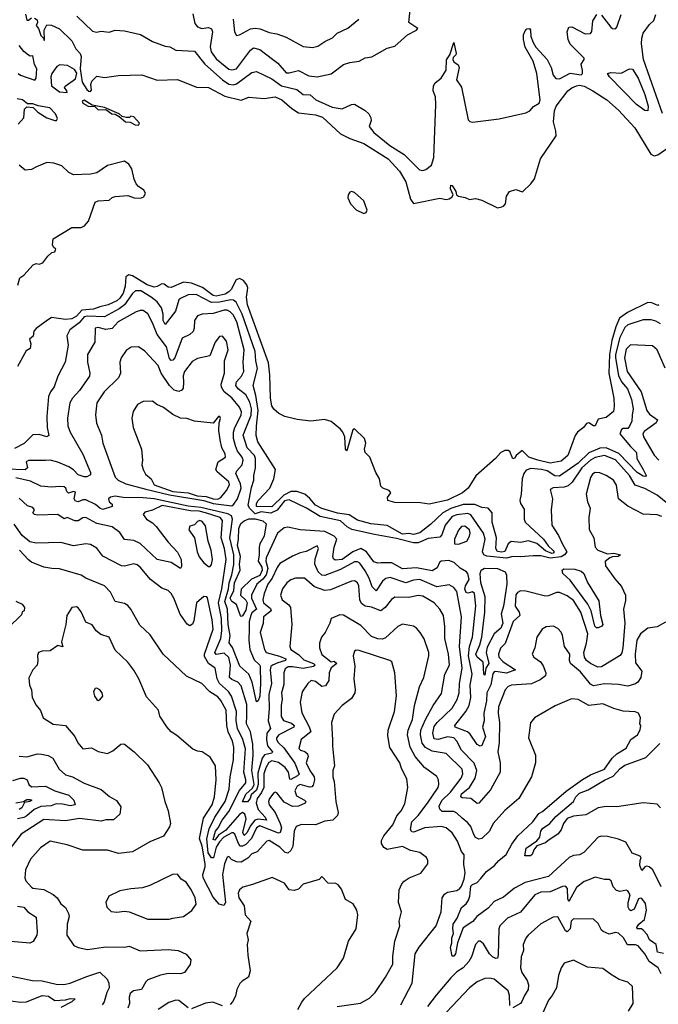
# Model space of a CAD drawing. Extents: x 1246230 to 1426786, y 660032 to 763141.
# Tile 458 of 566: x 1379089 to 1383201, y 716219 to 722562. Entities that reach past the tile are written whole.
import ezdxf

# ---------------------------------------------------------------- set-up
doc = ezdxf.new("R2010")
doc.units = 0

msp = doc.modelspace()

# ---------------------------------------------------------------- linework, layer by layer
at = {"layer": '0CON10XD'}
for points in [[(1380205, 722600), (1380217.3, 722537.3), (1380235, 722516.7), (1380262.5, 722505), (1380305, 722511.1), (1380325, 722504.2), (1380330.4, 722485), (1380316.5, 722386.5), (1380321.4, 722355), (1380355, 722309.7), (1380435, 722244.1), (1380455, 722238.7), (1380485, 722246.7), (1380575, 722365.5), (1380595, 722381.1), (1380635, 722370), (1380717.3, 722307.3), (1380751.3, 722281.3), (1380805, 722220.9), (1380825, 722220), (1380885, 722234.7), (1380950.9, 722200.9), (1381005.3, 722194.7), (1381095, 722214.3), (1381175, 722273.5), (1381215, 722287.1), (1381275, 722295.7), (1381315, 722316.9), (1381357, 722323), (1381455, 722378), (1381505, 722391.2), (1381585.7, 722465), (1381644, 722495), (1381652, 722505), (1381595.3, 722545), (1381604.7, 722625)], [(1379127, 722597), (1379135, 722560), (1379145, 722560), (1379165.7, 722574.3)], [(1379185, 722572.2), (1379201.2, 722561.2), (1379204.4, 722545), (1379196, 722525), (1379210, 722505), (1379225, 722460), (1379242.5, 722442.5), (1379245, 722430), (1379250, 722430), (1379247.5, 722495), (1379265, 722530), (1379295, 722527.5), (1379345, 722503.8), (1379425, 722426), (1379451.2, 722375), (1379479.2, 722345), (1379484.2, 722325), (1379478.8, 722245), (1379490.8, 722160.8), (1379521.7, 722111.7), (1379535, 722102.5), (1379545, 722100), (1379551.7, 722108.3), (1379547.5, 722145), (1379553.9, 722166.1), (1379585, 722197.5), (1379635, 722190), (1379725, 722202.5), (1379875, 722206.2), (1379975, 722173.8), (1380105, 722176), (1380227.7, 722127.7), (1380305, 722125.7), (1380410.7, 722070.7), (1380515, 722044.2), (1380565, 722062.5), (1380664.1, 722054.1), (1380735, 722065.5), (1380777.1, 722045), (1380841.1, 721991.1), (1380885, 721961.4), (1380995, 721949.1), (1381039.2, 721935), (1381155, 721828), (1381215, 721798), (1381305.7, 721765), (1381462.2, 721665), (1381535, 721586.7), (1381575, 721518.6), (1381605.6, 721405.6), (1381625, 721378.8), (1381795, 721412.5), (1381835, 721403.3), (1381855, 721407.5), (1381871.7, 721418.3), (1381880, 721435), (1381863.1, 721473.1), (1381865, 721495.8), (1381875, 721494), (1381897.1, 721455), (1381901.2, 721435), (1381915, 721425.7), (1381957.3, 721417.3), (1381985, 721403.3), (1382025, 721410), (1382065, 721398.8), (1382165, 721351.2), (1382195, 721357.5), (1382205, 721360), (1382217.5, 721375), (1382223.6, 721426.4), (1382242.5, 721455), (1382285, 721468.8), (1382326.1, 721453.9), (1382380, 721505), (1382405, 721538), (1382442.5, 721665), (1382543.6, 721815), (1382542.5, 721845), (1382527.2, 721905), (1382534, 721975), (1382544.7, 722005), (1382620, 722105), (1382645, 722124.4), (1382675, 722136.9), (1382695, 722140.4), (1382724.5, 722135), (1382780.8, 722105), (1382869.2, 722045), (1382945, 721980.2), (1383050, 721865), (1383154.5, 721695), (1383175, 721684.8), (1383198.3, 721691.7), (1383276.6, 721745)], [(1379457.5, 722585), (1379558.8, 722488.8), (1379582.9, 722482.9), (1379615, 722487.8), (1379665, 722481.6), (1379705, 722494.6), (1379765, 722490), (1379866.4, 722466.4), (1379945, 722422.7), (1380025, 722392.1), (1380057, 722387), (1380095, 722365.6), (1380215, 722358.9), (1380281.9, 722275), (1380395.3, 722175), (1380435, 722147.3), (1380465, 722143.3), (1380485, 722149.8), (1380585, 722221.8), (1380615, 722228), (1380711.9, 722181.9), (1380775.6, 722135.6), (1380873.4, 722113.4), (1380915, 722080.2), (1380959.2, 722079.2), (1380996.2, 722045), (1381101.2, 721998.8), (1381165, 721988.2), (1381225, 722016.1), (1381245, 722017.7), (1381315, 721977.5), (1381336.8, 721956.8), (1381350.9, 721930.9), (1381352.7, 721912.7), (1381339.5, 721875), (1381369.2, 721835), (1381472.3, 721752.3), (1381565, 721693.6), (1381664.6, 721594.6), (1381685, 721590.5), (1381705, 721597.1), (1381742.1, 721625), (1381757.1, 721675), (1381768.8, 722015), (1381766.6, 722065), (1381752, 722105), (1381754.2, 722135.8), (1381764.6, 722155.4), (1381802.9, 722185), (1381835, 722237.5), (1381836.6, 722303.4), (1381859.4, 722335), (1381884.5, 722415.5), (1381898.9, 722345), (1381897.8, 722335), (1381880.6, 722319.4), (1381877.6, 722305), (1381885, 722290), (1381912.6, 722272.6), (1381920, 722255), (1381901.2, 722175), (1381935, 722127.5), (1381977.9, 721917.9), (1381987.3, 721907.3), (1382005, 721903.2), (1382176.6, 721923.4), (1382348.2, 721961.8), (1382375, 721974.8), (1382397.2, 722002.8), (1382433.9, 722025), (1382440.5, 722045), (1382420.2, 722215), (1382395.5, 722295), (1382344.4, 722385), (1382332.8, 722435), (1382334.5, 722465), (1382345, 722490.4), (1382355, 722502.6), (1382372, 722505), (1382379.6, 722495), (1382381.7, 722455), (1382396, 722415), (1382413.3, 722385), (1382485.6, 722305.6), (1382511.2, 722255), (1382525, 722205.5), (1382542.5, 722182.5), (1382565, 722181.1), (1382635, 722217.7), (1382705, 722206.2), (1382713.8, 722215), (1382714.2, 722235), (1382705.5, 722275), (1382724.5, 722305), (1382724.6, 722315), (1382634.7, 722405), (1382622.1, 722435), (1382613.6, 722485), (1382625, 722513.8), (1382645, 722515.7), (1382730.8, 722470.9), (1382765, 722473.1), (1382773.9, 722486.1), (1382780.4, 722555), (1382805, 722596.2)], [(1380464.5, 722565), (1380473.4, 722483.4), (1380485, 722461.2), (1380505, 722464.3), (1380575, 722503.8), (1380605, 722507.8), (1380636.9, 722503.1), (1380695, 722480), (1380745, 722470.9), (1380805, 722449.6), (1380915, 722388.9), (1380975, 722383.6), (1381008.9, 722391.1), (1381055, 722422.2), (1381104.6, 722445.4), (1381133.5, 722476.5), (1381203, 722507), (1381273.8, 722565)], [(1382835, 722591.2), (1382895, 722513.3), (1382906.7, 722505), (1382926.4, 722503.6), (1382935.5, 722514.5), (1382963.3, 722595)], [(1383228.9, 721958.9), (1383105.7, 722305), (1383094.2, 722405.8), (1383095.8, 722444.2), (1383105, 722475.8), (1383145, 722532), (1383172.9, 722557.1), (1383185, 722596.7)], [(1379080, 722215), (1379095, 722204.8), (1379186.8, 722173.2), (1379194.4, 722185), (1379200.6, 722245), (1379184, 722274), (1379175, 722328.8), (1379157, 722327), (1379145, 722333.8), (1379115, 722357.5), (1379086.4, 722396.4)], [(1379395, 722093.8), (1379393.3, 722105), (1379377.5, 722125), (1379382.5, 722135), (1379449.5, 722180.5), (1379458, 722218), (1379441.5, 722241.5), (1379397.3, 722267.3), (1379348.1, 722271.9), (1379328.6, 722261.4), (1379296.2, 722215), (1379290, 722195), (1379294.3, 722135.7), (1379345, 722096.7), (1379395, 722093.8)], [(1383135, 721974.3), (1383115, 721977.9), (1383060.9, 722015), (1382886.7, 722195), (1382875, 722216.2), (1382895, 722221.1), (1382963, 722217), (1383015, 722245.8), (1383035, 722244.2), (1383070.9, 722185), (1383115, 722080), (1383136, 722005), (1383135, 721974.3)], [(1379080, 721890), (1379115, 721930), (1379120, 721985), (1379135, 722000), (1379176.1, 721996.1), (1379207, 721967), (1379265, 721930), (1379316.4, 721913.6), (1379326.1, 721913.9), (1379332.5, 721925), (1379320, 721955), (1379283.3, 721995), (1379207.5, 722007.5), (1379175, 722019.5), (1379140.3, 722020.3), (1379106.7, 722045), (1379073.2, 722053.2)], [(1379855, 721882.5), (1379860, 721895), (1379825, 721937.5), (1379805, 721940), (1379797, 721933), (1379775, 721932.5), (1379748.3, 721938.3), (1379730, 721955), (1379635, 721997.5), (1379555, 722012.5), (1379505, 722043.3), (1379491.7, 722038.3), (1379496.2, 722025), (1379531.2, 722005), (1379572.5, 722002.5), (1379595, 721982.2), (1379643.3, 721983.3), (1379682.5, 721955), (1379703.3, 721953.3), (1379729.3, 721939.3), (1379770, 721905), (1379801.2, 721901.2), (1379832.5, 721885), (1379855, 721882.5)], [(1379077.9, 720852.1), (1379090, 720900), (1379115, 720916.9), (1379177.1, 720982.9), (1379195, 720992.1), (1379215, 720988.4), (1379238.4, 720995), (1379270.1, 721039.9), (1379297.1, 721062.9), (1379315, 721067.5), (1379320.7, 721079.3), (1379322.5, 721085), (1379306.1, 721096.1), (1379300.9, 721110.9), (1379305, 721151.2), (1379425, 721224), (1379485, 721224.4), (1379506.4, 721233.6), (1379531.4, 721265), (1379575, 721386), (1379595, 721395.7), (1379665, 721400), (1379685, 721417.1), (1379705, 721424.3), (1379785, 721429.4), (1379825.6, 721414.4), (1379867.3, 721412.7), (1379888.7, 721421.3), (1379899.4, 721445), (1379889.4, 721465), (1379855, 721487.3), (1379839.6, 721505), (1379825.5, 721535), (1379811.6, 721601.6), (1379792.5, 721632.5), (1379765, 721650.5), (1379655, 721622.5), (1379585, 721576.2), (1379545, 721568), (1379435, 721563.4), (1379405, 721578.8), (1379361.7, 721621.7), (1379308.1, 721638.1), (1379265, 721641.8), (1379197.1, 721615), (1379165, 721598.2), (1379125, 721593.3), (1379085, 721624.4)], [(1381305, 721314), (1381319.5, 721320.5), (1381326.2, 721335), (1381305.5, 721395), (1381245, 721449.2), (1381225, 721455.4), (1381215, 721452.2), (1381203.8, 721435), (1381203.2, 721415), (1381220, 721375), (1381255, 721337.1), (1381305, 721314)], [(1383204.1, 720725.9), (1383198.3, 720721.7), (1383158.9, 720738.9), (1383135, 720741.3), (1383003.5, 720676.5), (1382951.2, 720638.8), (1382927.4, 720582.6), (1382901.7, 720495), (1382887.2, 720405), (1382882.8, 720285), (1382915.2, 720125), (1382918.3, 720071.7), (1382912, 720038), (1382865, 719998.6), (1382815, 719988), (1382795, 719945.8), (1382785, 719945.6), (1382755, 719966.2), (1382739.5, 719960.5), (1382720, 719935), (1382681.2, 719905), (1382667.1, 719882.9), (1382620, 719755), (1382575, 719718.1), (1382505, 719705.5), (1382425, 719723.9), (1382367.5, 719745), (1382325, 719787.5), (1382285.8, 719755), (1382275, 719737.5), (1382265, 719734.2), (1382245, 719780), (1382235, 719786.7), (1382213.6, 719786.4), (1382187.5, 719775), (1382152.5, 719735), (1382026.1, 719623.9), (1381977.5, 719545), (1381941.2, 719515), (1381845, 719468), (1381725, 719440.6), (1381669.8, 719449.8), (1381505, 719452.4), (1381460, 719465), (1381458.6, 719485), (1381480, 719515), (1381468.3, 719528.3), (1381427.5, 719545), (1381415, 719557.5), (1381406.7, 719605), (1381383.3, 719645), (1381343.3, 719743.3), (1381313.3, 719775), (1381310, 719795), (1381318.8, 719835), (1381308.8, 719865), (1381245, 719927.5), (1381235, 719920), (1381195, 719783.8), (1381186.7, 719795), (1381182.2, 719875), (1381171.1, 719905), (1381155.3, 719925.3), (1381095, 719972.9), (1381052.3, 719987.7), (1380965, 719976), (1380875, 719987.5), (1380796.1, 720006.1), (1380757.5, 720025), (1380725, 720052.5), (1380714, 720075), (1380704.3, 720125), (1380701.1, 720275), (1380690.8, 720350.9), (1380556.4, 720725), (1380548.9, 720775), (1380557.1, 720817.1), (1380559.2, 720835), (1380552.5, 720855), (1380531.1, 720881.1), (1380505, 720894.8), (1380482.9, 720887), (1380451.9, 720825), (1380435, 720808.1), (1380412.1, 720795), (1380355, 720780.9), (1380335, 720785.3), (1380266.2, 720836.2), (1380195, 720864), (1380145, 720870.9), (1380065, 720836.7), (1380045, 720839.2), (1380018.9, 720858.9), (1380005, 720859.6), (1379975, 720842.9), (1379955, 720839.2), (1379909.4, 720855), (1379815, 720912.2), (1379791.5, 720918.5), (1379773.2, 720905), (1379769.4, 720845), (1379755, 720800), (1379735, 720768.7), (1379715, 720752), (1379658.1, 720725), (1379605, 720713.3), (1379565, 720696.8), (1379489, 720691), (1379455, 720651.4), (1379425, 720635.4), (1379385, 720630.8), (1379295, 720643.8), (1379258.9, 720621.1), (1379195, 720573.3), (1379180, 720555), (1379176.1, 720523.9), (1379152.5, 720505), (1379160, 720475), (1379156.7, 720445), (1379130, 720430), (1379075, 720327.5)], [(1383215, 720602.2), (1383185, 720620), (1383155, 720629.3), (1383105, 720628.2), (1383005, 720597), (1382985, 720580.4), (1382954.4, 720515), (1382926, 720405), (1382926, 720385), (1382945, 720270.4), (1382965, 720229.7), (1383003.4, 720183.4), (1383029.4, 720115), (1383039.1, 720055), (1383032.5, 720015), (1383031.5, 719975), (1383015, 719943.3), (1383005, 719928.9), (1382975, 719929.2), (1382965, 719923.3), (1382952.9, 719895), (1383021.7, 719811.7), (1383061.2, 719775), (1383062.7, 719735), (1383103.6, 719665), (1383123.1, 719625), (1383119.8, 719620.2), (1383105, 719622.3), (1383065, 719645.5), (1382947.1, 719767.1), (1382865, 719803.3), (1382825, 719802.1), (1382755, 719772.4), (1382686.5, 719705), (1382565, 719621.6), (1382535, 719624.8), (1382485.3, 719655), (1382449.4, 719665), (1382379.9, 719670.1), (1382350.3, 719659.7), (1382335, 719639.4), (1382324.2, 719605), (1382317.8, 719505), (1382309, 719465), (1382314.3, 719445), (1382338.5, 719408.5), (1382338.6, 719345), (1382345.2, 719325.2), (1382462.9, 719215), (1382492, 719172), (1382525, 719143.2), (1382530.2, 719135), (1382525.5, 719125), (1382517, 719123), (1382475, 719141.6), (1382418.4, 719188.4), (1382365.2, 719204.8), (1382315, 719194), (1382255, 719200), (1382235.3, 719185), (1382214.3, 719135.7), (1382195, 719131.1), (1382166.5, 719136.5), (1382154.7, 719154.7), (1382160, 719225), (1382131.5, 719325), (1382132.5, 719385), (1382105, 719415.6), (1382065, 719420), (1382019.2, 719439.2), (1381945, 719439.9), (1381865, 719414.1), (1381815, 719384.4), (1381735, 719309.5), (1381665, 719256.8), (1381625, 719246.3), (1381595, 719251.3), (1381555, 719248.6), (1381455, 719303.8), (1381351.2, 719315), (1381265, 719339.2), (1381211.5, 719371.5), (1381135, 719382.3), (1381035, 719412.8), (1380994.8, 719435), (1380958, 719478), (1380925, 719505.3), (1380873, 719523), (1380835, 719523.6), (1380790.8, 719499.2), (1380713.5, 719425), (1380615, 719427.1), (1380614.1, 719445), (1380624.8, 719465), (1380699.7, 719545), (1380725.3, 719605), (1380736.9, 719665), (1380622.9, 719842.9), (1380612.6, 719882.6), (1380614.2, 719944.2), (1380624, 720045), (1380610.8, 720140.8), (1380592.6, 720205), (1380621.2, 720315), (1380609.9, 720365), (1380605.4, 720425), (1380521.1, 720665), (1380483.2, 720743.2), (1380466.2, 720756.2), (1380448.4, 720758.4), (1380375, 720742.1), (1380325, 720741.1), (1380225, 720791.6), (1380175, 720789.7), (1380125, 720766.9), (1380115, 720756.7), (1380093.2, 720685), (1380025, 720598.8), (1380012.9, 720625), (1380013.2, 720665), (1380001.4, 720705), (1379974.3, 720744.3), (1379935, 720774.4), (1379869.1, 720815), (1379835, 720814.8), (1379815, 720797.4), (1379764, 720726), (1379729.6, 720700.4), (1379635, 720648.4), (1379525, 720652), (1379505, 720647.2), (1379471.6, 720608.4), (1379411.8, 720565), (1379393.6, 720525), (1379401.2, 720465), (1379381.1, 720355), (1379334.6, 720265), (1379312.3, 720197.7), (1379287.1, 720165), (1379274.7, 720135), (1379263.3, 720005), (1379266.1, 719935), (1379277.2, 719882.8), (1379265, 719875.3), (1379215, 719889.6), (1379175, 719888.4), (1379117.4, 719832.6), (1379055, 719799.8)], [(1381374.1, 719245.9), (1381228.6, 719278.6), (1381197.2, 719295), (1381155, 719333), (1381025, 719362.7), (1380936, 719416), (1380825, 719468.2), (1380795, 719462), (1380746.7, 719403.3), (1380705.7, 719384.3), (1380645, 719391.1), (1380605, 719379.1), (1380569.2, 719415), (1380559.9, 719435), (1380581.3, 719548.7), (1380596.4, 719595), (1380596.4, 719625), (1380607.9, 719675), (1380608.2, 719735), (1380601.1, 719755), (1380554.8, 719805), (1380528.4, 719885), (1380578.9, 720015), (1380581.6, 720055), (1380570.8, 720099.2), (1380544.8, 720145), (1380495.3, 720185), (1380481.4, 720205), (1380485, 720230), (1380517.6, 720265), (1380533.2, 720295), (1380528.8, 720355), (1380535.6, 720435), (1380487.7, 720615), (1380465, 720660.7), (1380445, 720681), (1380425, 720690.7), (1380405, 720690.5), (1380335, 720669.1), (1380265, 720666.2), (1380235, 720653.5), (1380215.4, 720625), (1380213.1, 720575), (1380205.9, 720554.1), (1380185, 720534.5), (1380135, 720510.8), (1380088.4, 720385), (1380075, 720368.6), (1380065, 720366.7), (1380055, 720380), (1380035, 720454.6), (1379973.8, 720535), (1379945, 720610), (1379915, 720666.9), (1379885, 720689.5), (1379865, 720689.5), (1379839.7, 720679.7), (1379723.5, 720616.5), (1379685, 720572.6), (1379645, 720566.5), (1379595, 720580.4), (1379574.6, 720575.4), (1379572.9, 720485), (1379526, 720405), (1379526.3, 720355), (1379541.1, 720285), (1379539.1, 720265), (1379475, 720174.4), (1379429.4, 720125), (1379413.2, 720095), (1379396.8, 719995), (1379399.3, 719945), (1379415, 719904.3), (1379495, 719763.8), (1379545.8, 719645), (1379545, 719630), (1379522.5, 719617.5), (1379505, 719616.5), (1379465, 719631.2), (1379435, 719663.4), (1379405, 719681.6), (1379335, 719712.8), (1379285, 719724.6), (1379255, 719722.3), (1379145, 719723.5), (1379130.8, 719715), (1379138.8, 719675), (1379125, 719663.1), (1379002.6, 719667.4)], [(1380455, 719430.5), (1380469.3, 719440.7), (1380492.9, 719475), (1380514.5, 719545), (1380512, 719572), (1380482.1, 719637.9), (1380487.7, 719655), (1380522.4, 719695), (1380528, 719725), (1380522.2, 719745), (1380492.8, 719782.8), (1380477.9, 719817.9), (1380466.2, 719865), (1380465.2, 719904.8), (1380474.6, 719935.4), (1380515.2, 720015), (1380518.6, 720035), (1380505.5, 720065.5), (1380455, 720125.9), (1380405, 720165.8), (1380388.7, 720195), (1380387.6, 720215), (1380407.1, 720285), (1380407.2, 720365), (1380431.2, 720435), (1380421.1, 720491.1), (1380395, 720522.5), (1380375, 720521.4), (1380347.8, 720485), (1380313.2, 720396.8), (1380235, 720380), (1380200, 720360), (1380149.7, 720295), (1380142.6, 720267.4), (1380144.2, 720225.8), (1380142.4, 720187.6), (1380134.3, 720175), (1380115, 720166.4), (1380085, 720176.2), (1380055, 720206.1), (1380000.3, 720285), (1379981.2, 720335), (1379895, 720427.8), (1379855, 720455.8), (1379807.3, 720452.7), (1379775, 720430.8), (1379742.5, 720385), (1379734.3, 720355), (1379738.2, 720285), (1379725.5, 720255), (1379633.6, 720165), (1379585.5, 720095), (1379577.7, 720017.7), (1379583.3, 719963.3), (1379616.4, 719886.4), (1379625.7, 719834.3), (1379704.6, 719615), (1379724, 719595), (1379772.7, 719572.7), (1379902.6, 719537.4), (1380055, 719501.4), (1380275.1, 719465.1), (1380335, 719445.2), (1380455, 719430.5)], [(1383246.3, 720316.3), (1383195.2, 720435.2), (1383165, 720460.9), (1383022.8, 720467.3), (1382995, 720440), (1382984.4, 720385), (1383000.9, 720295), (1383091.3, 720165), (1383126.9, 720045), (1383145, 720021.8), (1383195.5, 719985), (1383188.5, 719965), (1383109.7, 719910.3), (1383102, 719895), (1383105.4, 719875), (1383175, 719756.2), (1383205.1, 719725.1)], [(1380365, 719473.7), (1380384.8, 719485), (1380421.4, 719528.6), (1380441.3, 719565), (1380435.4, 719585), (1380360.3, 719650.3), (1380351.5, 719665), (1380366.5, 719715), (1380415.5, 719745), (1380412.7, 719765), (1380390.8, 719805), (1380379.3, 719855), (1380372.5, 719915), (1380373.3, 719965), (1380382.5, 719992.5), (1380377.5, 720005), (1380370, 720005), (1380335, 719962.5), (1380215, 719976.5), (1380165, 719992.1), (1380125, 719996.1), (1380075, 720019.1), (1380015, 720063.5), (1379973, 720083), (1379945, 720104), (1379885, 720102.5), (1379847, 720083), (1379820.9, 720039.1), (1379812.5, 719995), (1379820.9, 719935), (1379872.9, 719795), (1379880, 719725), (1379876.2, 719695), (1379884, 719665), (1379900, 719635), (1379935, 719603.8), (1379954.4, 719565), (1380075, 719523.4), (1380175, 719514.8), (1380232.8, 719495), (1380290.8, 719490.8), (1380335, 719474.6), (1380365, 719473.7)], [(1383263.8, 719443.8), (1383195, 719498.3), (1383115, 719543), (1383053.2, 719563.2), (1383016.4, 719625), (1382925, 719726.2), (1382855, 719755.4), (1382795, 719741.1), (1382765, 719724.5), (1382710, 719675), (1382646.9, 719583.1), (1382620.6, 719559.4), (1382595, 719550.2), (1382524.1, 719545.9), (1382505.8, 719535), (1382520, 719475), (1382511.9, 719405), (1382516.5, 719305), (1382558.9, 719238.9), (1382582, 719188), (1382612.8, 719135), (1382598.4, 719115), (1382575, 719102.9), (1382505, 719094), (1382445, 719108.7), (1382395, 719109.3), (1382315, 719100.9), (1382265, 719103.1), (1382225, 719092.6), (1382096.4, 719106.4), (1382078.4, 719115), (1382069.4, 719135), (1382086.2, 719215), (1382076.5, 719255), (1381995, 719371.6), (1381975, 719381.5), (1381905, 719372.2), (1381875, 719362.1), (1381829.6, 719305), (1381807.1, 719242.9), (1381795, 719228.8), (1381718.9, 719221.1), (1381655, 719192.4), (1381625, 719192.5), (1381515, 719220.4), (1381374.1, 719245.9)], [(1383225, 719362.5), (1383195, 719372), (1383105, 719376), (1383005, 719429.2), (1382945.6, 719475), (1382932.6, 719562.6), (1382913.1, 719595), (1382865, 719626.7), (1382825, 719642.2), (1382795, 719645.5), (1382778.1, 719635), (1382765, 719614), (1382737.5, 719505), (1382745.6, 719455.6), (1382762, 719415), (1382754.2, 719355.8), (1382757, 719277), (1382785.7, 719225), (1382795.6, 719165), (1382812.2, 719145), (1382875, 719121.2), (1382915, 719125.3), (1382957.5, 719115), (1382943.6, 719103.6), (1382907, 719103), (1382890, 719095), (1382858.8, 719071.2), (1382860.8, 719045), (1382920.8, 718960.8), (1382965, 718910.8), (1382991.2, 718855), (1382990.2, 718819.8), (1382978.2, 718765), (1382986.2, 718675), (1382974.1, 718515.9), (1382967.2, 718482.8), (1382955, 718465.5), (1382836.5, 718393.5), (1382811.7, 718391.7), (1382765, 718415.3), (1382739.3, 718435), (1382725.9, 718455), (1382722.1, 718485), (1382740, 718545), (1382747.3, 718605), (1382703.2, 718745), (1382655, 718819.6), (1382615, 718850.8), (1382565, 718871.2), (1382545, 718871.5), (1382495, 718850.8), (1382475, 718848.9), (1382348.9, 718881.1), (1382315, 718882.8), (1382295, 718872.3), (1382285, 718856.8), (1382280.8, 718785), (1382305.7, 718745), (1382309.6, 718725), (1382268, 718685), (1382216.1, 718543.9), (1382186.2, 718513.8), (1382171.8, 718475), (1382175.3, 718455), (1382203.3, 718425), (1382281.4, 718375), (1382225, 718352.4), (1382155, 718364), (1382145, 718361.1), (1382135, 718347.3), (1382123.2, 718276.8), (1382098.3, 718225), (1382096.3, 718175), (1382077.3, 718095), (1382080.3, 718045), (1382068.8, 718005), (1382087.9, 717945), (1382065, 717886.2), (1382055, 717881.4), (1382035, 717892.5), (1381989.7, 717959.7), (1381973.8, 717973.8), (1381892.5, 718005), (1381890.6, 718015), (1381961.7, 718105), (1381983.1, 718145), (1381995.2, 718194.8), (1381989.7, 718275), (1382003.6, 718345), (1381980.4, 718465), (1381986.6, 718525), (1382004.6, 718585.4), (1382026.9, 718786.9), (1382018.9, 718865), (1382005, 718875.8), (1381975, 718867.4), (1381965, 718871.6), (1381955, 718894.6), (1381959.6, 718915), (1381983.4, 718955), (1381975, 718995.6), (1381966.3, 719006.3), (1381925, 719028), (1381886.1, 719066.1), (1381852.2, 719077.8), (1381803.5, 719075), (1381792.5, 719065), (1381778.6, 719031.4), (1381745, 719012.5), (1381645, 719031.7), (1381555, 719024.8), (1381485, 719063.3), (1381416.2, 719063.8)], [(1381416.2, 719063.8), (1381395, 719060.8), (1381370.4, 719070.4), (1381322, 719135), (1381285, 719155.5), (1381235, 719134.1), (1381165, 719084.8), (1381120.6, 719080.6), (1381109.2, 719089.2), (1381105.4, 719105), (1381114.8, 719165), (1381131.5, 719215), (1381114.2, 719234.2), (1381055, 719265.5), (1380895, 719276.6), (1380816.6, 719293.4), (1380791.7, 719288.3), (1380750, 719255), (1380677.4, 719095), (1380675.2, 719075), (1380686.4, 719026.4), (1380676.4, 718985), (1380655, 718957.2), (1380615.5, 718925), (1380581.8, 718855), (1380582.3, 718835), (1380614.1, 718765), (1380585, 718741.8), (1380576.8, 718725), (1380567, 718685), (1380566.9, 718635), (1380565.6, 718565), (1380572.1, 718505), (1380598.6, 718438.6), (1380634.6, 718405), (1380637.7, 718395), (1380640.8, 718285), (1380635.2, 718205), (1380625, 718174.3), (1380615, 718167.5), (1380585.5, 718295.5), (1380565.7, 718345), (1380507.2, 718397.2), (1380458.8, 718518.8), (1380438.7, 718548.7), (1380443.6, 718595), (1380431.2, 718665), (1380427.3, 718765), (1380409.8, 718815), (1380434, 718895), (1380437.6, 718935), (1380455.3, 718985), (1380467.8, 719052.2), (1380467.7, 719115), (1380442.3, 719225), (1380447, 719253), (1380460.1, 719345), (1380454, 719365), (1380429.9, 719379.9), (1380255, 719419.5), (1380175, 719428.5), (1379955, 719475.3), (1379885, 719483), (1379755, 719483.9), (1379705, 719493.2), (1379674.7, 719485.3), (1379662.2, 719475), (1379665, 719456.4), (1379685, 719441.4), (1379684.6, 719425.4), (1379625, 719406.7), (1379605, 719414.8), (1379578, 719438), (1379515, 719468.3), (1379495, 719468.1), (1379465, 719457.1), (1379449.7, 719459.7), (1379441.1, 719475), (1379448.3, 719518.3), (1379435, 719523.2), (1379403, 719513), (1379393.1, 719523.1), (1379386, 719545), (1379375, 719552), (1379345, 719555.9), (1379295, 719550.6), (1379225, 719558.2), (1379159.6, 719589.6), (1379065, 719611.4)], [(1383248.8, 718681.2), (1383195, 718650), (1383135, 718642.5), (1383087.5, 718605), (1383063.8, 718565), (1383053.3, 718475), (1383055, 718418.8), (1383095.7, 718364.3), (1383089.2, 718325), (1383070, 718295), (1383055, 718284.5), (1383005, 718269.6), (1382945, 718279.7), (1382854.7, 718284.7), (1382785, 718271.6), (1382765, 718281.2), (1382700, 718360), (1382636.7, 718415), (1382630, 718435), (1382631.2, 718475), (1382596.9, 718525), (1382585.5, 718595.5), (1382576.2, 718616.2), (1382555, 718640), (1382526.7, 718655), (1382479.1, 718650.9), (1382454.6, 718635.4), (1382419.6, 718585), (1382407.2, 718515), (1382389.6, 718475), (1382401.1, 718455), (1382443.1, 718425), (1382460.7, 718400.7), (1382477.8, 718355), (1382474.4, 718335), (1382441.3, 718308.7), (1382385, 718284.5), (1382255.8, 718275.8), (1382235, 718267.5), (1382215, 718246), (1382173.5, 718135), (1382171.4, 718095), (1382179.5, 718035), (1382176.5, 717905), (1382168.8, 717845), (1382183.7, 717775), (1382182.5, 717715), (1382120.2, 717599.8), (1382045, 717514.2), (1382035, 717513.3), (1381994.3, 717544.3), (1381938.9, 717548.9), (1381929.2, 717555), (1381935.2, 717575), (1381985.1, 717614.9), (1382022.5, 717675), (1382032.5, 717725), (1382015, 717772.3), (1381935, 717856.2), (1381904.7, 717915), (1381885, 717935.2), (1381845, 717942.9), (1381785, 717925.2), (1381759.1, 717929.1), (1381750.5, 717965), (1381759.1, 718009.1), (1381777.6, 718035), (1381873.3, 718126.7), (1381907, 718183), (1381918.8, 718225), (1381921.9, 718285), (1381939.5, 718385), (1381920.8, 718525), (1381933.3, 718715), (1381905, 718879.2), (1381885.2, 718905.2), (1381855, 718920.8), (1381775, 718909.3), (1381665, 718956.7), (1381625, 718952), (1381575, 718935.2), (1381475, 718968.4), (1381447.4, 718962.6), (1381425, 718946), (1381385, 718882.2), (1381358.1, 718908.1), (1381339.7, 718965), (1381315, 719012.5), (1381280.4, 719060.4), (1381265, 719069.6), (1381245, 719070.7), (1381155, 719020.2), (1381055, 718982), (1381035, 718982.9), (1381010.6, 719005), (1380989.2, 719055), (1380992, 719088), (1381012.5, 719155), (1381005, 719173.3), (1380935, 719137.1), (1380895, 719128.1), (1380845, 719106.7), (1380765, 719058.5), (1380746.7, 719033.3), (1380714.8, 718965), (1380686.5, 718925), (1380662.7, 718865), (1380655.8, 718825), (1380660, 718805), (1380705, 718768.8), (1380709.2, 718755), (1380660, 718715), (1380656.6, 718673.4), (1380638.2, 718615), (1380665.8, 718505), (1380676.4, 718486.4), (1380763, 718463), (1380803.5, 718445), (1380801.1, 718435), (1380750.8, 718419.1), (1380716.3, 718403.7), (1380707.1, 718395), (1380701.9, 718375), (1380710.5, 718285), (1380693, 718215), (1380696.1, 718125), (1380689.5, 718045), (1380703.8, 717995), (1380681, 717965), (1380678.2, 717925), (1380684.3, 717884.3), (1380717.9, 717845), (1380712.1, 717837.9), (1380665, 717825.4), (1380650.8, 717805), (1380622.4, 717707.6), (1380624.1, 717635), (1380615, 717599.2), (1380580.5, 717569.5), (1380572.9, 717545), (1380555.9, 717524.1), (1380524.1, 717524.1), (1380545, 717572.5), (1380587.4, 717612.6), (1380599.1, 717635), (1380583.2, 717725), (1380593.8, 717825), (1380590.8, 717895), (1380574.6, 717974.6), (1380550, 718025), (1380551.6, 718078.4), (1380551, 718151), (1380515, 718270), (1380495, 718294.6), (1380455, 718311.2), (1380441.1, 718325), (1380447.3, 718405), (1380435, 718452.4), (1380405, 718480.4), (1380355, 718473.1), (1380345.2, 718485), (1380384.3, 718575), (1380391.9, 718625), (1380388, 718705), (1380370.3, 718805), (1380391.7, 718895), (1380418.6, 719085), (1380407.9, 719155), (1380387.7, 719225), (1380396.3, 719335), (1380381.1, 719355), (1380285, 719386.1), (1380245, 719395.7), (1380188.6, 719398.6), (1380007.4, 719432.6), (1379945, 719402.9), (1379895, 719388.8), (1379884, 719375), (1379906.5, 719345), (1379945, 719321.3), (1379968.3, 719298.3), (1380045.6, 719195.6), (1380105, 719132.5), (1380129.2, 719085), (1380130.5, 719039.5), (1380125, 719026.7), (1380065.2, 719065.2), (1379975, 719083.7), (1379865, 719187.6), (1379825, 719207.5), (1379765, 719213.9), (1379735, 719258.5), (1379685, 719294.4), (1379585, 719315.9), (1379515, 719356.2), (1379495, 719353.6), (1379465, 719334.6), (1379445, 719333.3), (1379395, 719354.5), (1379375, 719347.8), (1379335.5, 719375.5), (1379205, 719369.4), (1379185, 719374), (1379173.3, 719385), (1379184, 719405), (1379175, 719420), (1379140.3, 719430.3), (1379085, 719479.5)], [(1380315, 719038.8), (1380325, 719052.5), (1380330, 719085), (1380321.8, 719145), (1380303.1, 719203.1), (1380285, 719301.2), (1380265, 719330), (1380250, 719335), (1380235, 719328.8), (1380215, 719308.8), (1380185, 719300), (1380178.5, 719275), (1380216, 719225), (1380231.8, 719135), (1380245, 719101.2), (1380275, 719062.5), (1380305, 719040), (1380315, 719038.8)], [(1380515, 718716.7), (1380511.4, 718721.4), (1380484.4, 718794.4), (1380454.8, 718815), (1380444.7, 718835), (1380468.8, 718885), (1380472.1, 718935), (1380509.3, 719015), (1380505.5, 719055), (1380510.8, 719105), (1380491.5, 719175), (1380499.3, 719215), (1380501.3, 719285), (1380513.6, 719316.4), (1380535.1, 719334.9), (1380565, 719346.6), (1380605, 719347.5), (1380655, 719333.3), (1380676.2, 719315), (1380663.7, 719235), (1380636.1, 719185), (1380631.5, 719165), (1380632.3, 719115), (1380624.2, 719075), (1380647.7, 719035), (1380651.2, 719015), (1380635, 718982.1), (1380582.8, 718957.2), (1380515, 718893.1), (1380511.4, 718855), (1380545, 718823.1), (1380553.5, 718805), (1380545, 718758), (1380525, 718721.4), (1380515, 718716.7)], [(1383219.2, 716975), (1383165.7, 717085.7), (1383142.5, 717105), (1383125, 717109.1), (1383113.8, 717105), (1383095, 717082), (1383083, 717113), (1383084, 717146), (1383091.2, 717165), (1383085, 717173.3), (1383032.7, 717192.7), (1382993.2, 717263.2), (1382945, 717282.9), (1382875, 717300), (1382835, 717301.4), (1382815, 717295.7), (1382721.9, 717198.1), (1382695, 717182.9), (1382655, 717177.7), (1382626.9, 717165), (1382495, 717043.5), (1382345, 717003.6), (1382275, 716966.9), (1382205, 716908.6), (1382145, 716882.5), (1382105, 716839.5), (1382033.1, 716785), (1382007, 716753), (1381945, 716711.6), (1381909.1, 716615), (1381895.8, 716545), (1381885, 716530), (1381875, 716530), (1381863.1, 716585), (1381872.7, 716615), (1381872.9, 716647.1), (1381883.3, 716675), (1381877.7, 716707.7), (1381881.5, 716735), (1381907.1, 716775), (1381935, 716842.5), (1381965, 716865.9), (1381979.9, 716890.1), (1381988.6, 716915), (1381995, 716980.4), (1382005, 716991), (1382035.7, 717004.3), (1382059.7, 717030.3), (1382095.3, 717075), (1382147.5, 717112.5), (1382173.6, 717146.4), (1382222.7, 717185), (1382258.6, 717251.4), (1382296.9, 717305), (1382394.5, 717395), (1382432.1, 717447.9), (1382455, 717461.2), (1382607.7, 717592.3), (1382713.1, 717666.9), (1382765, 717697.8), (1382855, 717734.6), (1382905, 717805.5), (1382935, 717832.7), (1382995, 717868.9), (1383025, 717925.8), (1383067.1, 717955), (1383085, 717987.5), (1383088.8, 718015), (1383083.3, 718025), (1383086.2, 718065), (1383073.8, 718095), (1383052.6, 718102.6), (1382975, 718107.1), (1382915.8, 718125.8), (1382845, 718154.5), (1382755, 718144.6), (1382685, 718183.3), (1382643.6, 718186.4), (1382537, 718143), (1382405.3, 718064.7), (1382378.3, 718031.7), (1382365.9, 717935.9), (1382411.8, 717825), (1382411.5, 717775), (1382384.7, 717685.3), (1382302.9, 717545), (1382213.3, 717466.7), (1382138.8, 717385), (1382115.6, 717335), (1382065, 717288), (1382045, 717284.1), (1382025, 717293.8), (1382012.6, 717312.6), (1381994.7, 717365), (1381975, 717389.1), (1381937.9, 717417.9), (1381905, 717450.8), (1381885, 717461.8), (1381810.6, 717460.6), (1381795.4, 717475.4), (1381790.6, 717495), (1381807, 717533), (1381862.6, 717585), (1381933.1, 717675), (1381943.2, 717705), (1381937.6, 717735), (1381835.2, 717835.2), (1381745, 717850), (1381703.3, 717873.4), (1381681.8, 717901.8), (1381669.6, 717955), (1381672.2, 717985), (1381703.2, 718055), (1381752, 718145), (1381805, 718220.8), (1381827.2, 718345), (1381856.5, 718405), (1381851.1, 718475), (1381827.8, 718575), (1381827.1, 718652.9), (1381817.3, 718725), (1381795.3, 718765.3), (1381758.1, 718805), (1381685, 718849.3), (1381655, 718852.7), (1381595, 718840), (1381505, 718842.1), (1381482.7, 718827.3), (1381442.3, 718775), (1381415, 718753.8), (1381355, 718777.5), (1381314.7, 718784.7), (1381291.3, 718801.3), (1381278.7, 718825), (1381273.9, 718915), (1381264.4, 718935), (1381247.1, 718947.1), (1381225, 718946.2), (1381090.7, 718889.3), (1381055, 718884.2), (1380988.6, 718908.6), (1380924.2, 718964.2), (1380865, 718963.8), (1380835, 718953.1), (1380810.4, 718935), (1380781.8, 718895), (1380769.2, 718855), (1380780.5, 718825), (1380823.1, 718793.1), (1380833.3, 718775), (1380840.9, 718665), (1380827.8, 718525), (1380834.5, 718505), (1380885, 718473), (1380919.1, 718439.1), (1380981.8, 718415), (1380991.5, 718405), (1380982.2, 718395), (1380915, 718381.7), (1380845, 718394), (1380817.5, 718392.5), (1380799.3, 718380.7), (1380791.1, 718355), (1380790.2, 718279.8), (1380775.8, 718225), (1380779.7, 718185), (1380772.4, 718145), (1380773.1, 718073.1), (1380788.6, 718048.6), (1380839.6, 718029.6), (1380856.7, 718015), (1380853.8, 718005), (1380758.7, 717955), (1380743.8, 717936.2), (1380742.9, 717925), (1380754.7, 717905), (1380790.8, 717870.8), (1380862, 717772), (1380888.3, 717701.7), (1380879.2, 717690.8), (1380835, 717667.3), (1380829.7, 717669.7), (1380819.7, 717715), (1380799.3, 717745), (1380755, 717777.8), (1380712.9, 717787.1), (1380693.2, 717776.8), (1380675, 717742.5), (1380662.3, 717705), (1380661.2, 717671.2), (1380660.5, 717615), (1380646.4, 717583.6), (1380618.2, 717545), (1380612.4, 717515), (1380624.9, 717475), (1380670, 717425), (1380678.9, 717405), (1380625, 717411.7), (1380603.7, 717406.3), (1380572.6, 717367.4), (1380555, 717326), (1380535, 717307.2), (1380525.3, 717325.3), (1380547.1, 717415), (1380539.7, 717445), (1380525, 717455.2), (1380505, 717441), (1380415, 717339.2), (1380370.4, 717309.6), (1380345, 717277.6), (1380335, 717281.1), (1380349.9, 717335), (1380368.3, 717355), (1380392.2, 717405), (1380435, 717462.3), (1380504.4, 717595.6), (1380545.2, 717645), (1380546, 717665), (1380532.4, 717715), (1380543.6, 717865), (1380526.9, 717925), (1380491, 717995), (1380483.6, 718045), (1380485.5, 718105), (1380453.8, 718203.8), (1380433.8, 718235), (1380375, 718285.3), (1380361.6, 718315), (1380347.1, 718385), (1380304.2, 718414.2), (1380279, 718459), (1380279.3, 718475), (1380334.3, 718635), (1380328.1, 718695), (1380298.1, 718838.1), (1380294, 718844), (1380275, 718845.8), (1380228.8, 718805), (1380210.6, 718689.4), (1380201.3, 718668.7), (1380185, 718657.1), (1380168.2, 718668.2), (1380123.4, 718733.4), (1380082.2, 718835), (1380064.3, 718865), (1380045, 718884.2), (1380005, 718899.2), (1379930.8, 718955), (1379865.6, 719035), (1379845, 719050), (1379823.8, 719056.2), (1379765, 719041.1), (1379745, 719043.5), (1379625, 719105.6), (1379585, 719157.1), (1379545, 719182.2), (1379515, 719185.6), (1379435, 719173.2), (1379355, 719194.6), (1379195, 719189.6), (1379155, 719198), (1379105, 719239.7), (1379053.4, 719313.4)], [(1381915, 719183.7), (1381967.9, 719202.1), (1381985.4, 719235), (1381989.6, 719255), (1381985.4, 719275), (1381955, 719299.2), (1381935, 719296.4), (1381915, 719274.4), (1381888.8, 719215), (1381889.5, 719185), (1381915, 719183.7)], [(1380954.1, 718005.9), (1380963.3, 717975), (1380902.7, 717925), (1380886.9, 717866.9), (1380897, 717857), (1380925, 717848.6), (1380942.7, 717832.7), (1380946.1, 717815), (1380934, 717774), (1380956.7, 717725), (1380985.7, 717685), (1380987.5, 717665), (1380978.8, 717631.2), (1380969.9, 717620.1), (1380955, 717618.5), (1380895, 717634.5), (1380875, 717624.2), (1380861.4, 717595), (1380872.7, 717562.7), (1380924.2, 717535), (1380931.4, 717525), (1380928.6, 717515), (1380884.2, 717495), (1380845, 717494.1), (1380791.5, 717521.5), (1380745, 717580.8), (1380735, 717586), (1380725, 717581.4), (1380697.1, 717545), (1380691.1, 717525), (1380696.7, 717505), (1380733.8, 717453.8), (1380766.7, 717385), (1380774.3, 717355), (1380766.5, 717325), (1380755, 717322.7), (1380635, 717367.9), (1380615, 717355.3), (1380582.8, 717287.2), (1380545, 717248.2), (1380525, 717237.5), (1380507.6, 717237.6), (1380493.2, 717265), (1380475, 717314.4), (1380465, 717324.6), (1380455, 717323.6), (1380403.5, 717295), (1380375, 717266.3), (1380355, 717230.9), (1380338, 717162), (1380325, 717162.3), (1380304, 717194), (1380294.7, 717285.3), (1380310.4, 717349.6), (1380346.1, 717425), (1380411.4, 717525), (1380439.2, 717605), (1380443.9, 717683.9), (1380465.2, 717795), (1380468, 717875), (1380460.4, 717915), (1380432.5, 717975), (1380422.3, 718015), (1380418.3, 718115), (1380385, 718176.2), (1380365, 718199.1), (1380312.8, 718232.7), (1380262.9, 718285), (1380162.4, 718332.4), (1380012.2, 718475), (1379928.6, 718598.6), (1379862.4, 718662.4), (1379804.4, 718765), (1379785, 718788.9), (1379765, 718801.8), (1379704.6, 718814.6), (1379673.5, 718875), (1379635, 718914.5), (1379515, 718964.4), (1379484.7, 718984.7), (1379345, 719025.4), (1379296.1, 719026.1), (1379245, 719035.4), (1379165, 719067.9), (1379145, 719081.6), (1379088.3, 719145)], [(1382085, 718338.6), (1382078.1, 718348.1), (1382073.8, 718423.8), (1382035, 718454.8), (1382027, 718475), (1382052.6, 718535), (1382065.2, 718585), (1382083.9, 718745), (1382086.4, 718845), (1382058.1, 718935), (1382053.5, 718995), (1382061, 719015), (1382081.6, 719028.4), (1382165, 719026), (1382215.3, 719005.3), (1382224.2, 718984.2), (1382226.9, 718925), (1382203.9, 718785), (1382189.6, 718735), (1382200.3, 718675), (1382187.3, 718642.7), (1382144.6, 718605.4), (1382099.8, 718520.2), (1382093.4, 718485), (1382109.3, 718415), (1382090.7, 718385), (1382085, 718338.6)], [(1382815, 718643.5), (1382804.4, 718644.4), (1382793.7, 718655), (1382768.9, 718755), (1382747.9, 718797.8), (1382635, 718951.8), (1382587.8, 718995), (1382582.8, 719015), (1382592.2, 719025), (1382665, 719022), (1382705, 719009.6), (1382721.3, 718995), (1382745, 718936.2), (1382819.5, 718819.5), (1382830, 718725), (1382843.5, 718665), (1382838, 718655), (1382815, 718643.5)], [(1379065, 718816.5), (1379106.2, 718796.2), (1379120, 718775), (1379117.5, 718755), (1379105, 718747.5), (1379100.7, 718729.3), (1379015.4, 718644.6)], [(1381581.7, 717671.7), (1381547.7, 717737.7), (1381536.6, 717775), (1381473.2, 717873.2), (1381459.6, 717949.6), (1381461.8, 717985), (1381501.8, 718105), (1381516.2, 718206.2), (1381505.5, 718355.5), (1381486, 718425), (1381473.3, 718435), (1381275, 718499.4), (1381255, 718500), (1381245, 718493.3), (1381235.7, 718465), (1381248.1, 718398.1), (1381240, 718315), (1381250, 718245), (1381246.7, 718225), (1381225, 718189.2), (1381165, 718143.3), (1381115, 718089.2), (1381097.7, 718035), (1381103.7, 717923.7), (1381102.6, 717882.6), (1381116.2, 717755), (1381106.7, 717725), (1381106.7, 717685), (1381114.3, 717654.3), (1381124.5, 717525), (1381141.1, 717455), (1381135.7, 717435), (1381105, 717406), (1381055, 717400), (1380995, 717374.5), (1380905, 717376.7), (1380870, 717365), (1380856.4, 717333.6), (1380847.8, 717235), (1380835, 717210.4), (1380815, 717193.6), (1380797.9, 717197.9), (1380765, 717231.9), (1380695, 717274.5), (1380680.9, 717269.1), (1380617.9, 717202.1), (1380585, 717189.2), (1380558.9, 717161.1), (1380515, 717133.9), (1380485, 717137), (1380453, 717153), (1380435, 717171.4), (1380425, 717167.5), (1380407.1, 717125), (1380395.6, 717055), (1380415.3, 716875), (1380403.3, 716856.7), (1380374.7, 716865), (1380335, 716910), (1380270, 717035), (1380267.6, 717055), (1380283.4, 717105), (1380283.9, 717125), (1380265, 717238.9), (1380247.5, 717287.5), (1380272.2, 717417.8), (1380328.9, 717505), (1380344.7, 717555), (1380354.6, 717665), (1380351.1, 717755), (1380315, 717811.2), (1380265, 717846.7), (1380235, 717850), (1380205, 717863.8), (1380101.7, 717951.7), (1380065, 717974), (1380036.3, 718006.3), (1379992.2, 718075), (1379982.5, 718115), (1379905, 718200), (1379855.6, 718315), (1379825, 718371.9), (1379785, 718424.3), (1379705, 718500.8), (1379665.6, 718585), (1379611.7, 718601.7), (1379582.7, 718625), (1379555, 718664.3), (1379515, 718680), (1379485, 718747.5), (1379465, 718774), (1379455, 718780), (1379424.2, 718775.8), (1379392.5, 718725), (1379387.5, 718665), (1379359.5, 718555), (1379367.1, 718522.9), (1379335, 718530), (1379285, 718496.2), (1379235, 718493.8), (1379210, 718485), (1379203.1, 718466.9), (1379206.9, 718435), (1379201.4, 718405), (1379174.2, 718375), (1379147.5, 718322.5), (1379153.5, 718275), (1379165.7, 718245), (1379170, 718195), (1379195.6, 718145.6), (1379222.4, 718112.4), (1379240.8, 718065), (1379305, 718024), (1379385, 718015.6), (1379444.4, 717945), (1379463, 717903), (1379495, 717866), (1379550.9, 717870.9), (1379595, 717847.5), (1379654.3, 717835.7), (1379688.8, 717851.2), (1379740, 717895), (1379755, 717898), (1379765, 717896), (1379826.5, 717846.5), (1379913, 717763), (1379986.5, 717646.5), (1380001.4, 717615), (1380023.5, 717525), (1380045.8, 717465), (1380060, 717385), (1380055, 717362.5), (1380015, 717303.3), (1379927.5, 717265), (1379815, 717201.4), (1379725, 717190), (1379655, 717211.4), (1379495, 717212.5), (1379394.5, 717245.5), (1379285, 717269.6), (1379222.4, 717227.6), (1379157.9, 717155), (1379127.1, 717085), (1379122.5, 717035), (1379129.4, 717015), (1379165, 716974.3), (1379175, 716968.1), (1379245, 716959.2), (1379305, 716926.9), (1379331.4, 716905), (1379355, 716865.8), (1379385, 716843.8), (1379404.2, 716805), (1379407.5, 716785), (1379394.4, 716735.6), (1379392.7, 716665), (1379438.8, 716598.8), (1379465, 716585.5), (1379525, 716571.4), (1379645, 716589.5), (1379763.4, 716586.6), (1379795, 716593.2), (1379865, 716564.7), (1380045, 716571.7), (1380108.8, 716565), (1380162.2, 716542.3), (1380191.1, 716505), (1380186.9, 716475), (1380150.5, 716425), (1380125, 716415.9), (1380045, 716417.9), (1379995, 716406.9), (1379915, 716377.9), (1379900.8, 716365), (1379872.9, 716315), (1379822, 716305), (1379801.7, 716288.3), (1379794.6, 716264.6), (1379795.4, 716225), (1379785.5, 716195)], [(1381543.6, 716215), (1381616.4, 716355), (1381635.2, 716545), (1381661.9, 716588.1), (1381771.2, 716725), (1381803.9, 716815), (1381808.8, 716905), (1381825, 716928.3), (1381845, 716942), (1381905, 716952.3), (1381923.3, 716965), (1381935, 716979.4), (1381952, 717025), (1381957.5, 717067.5), (1381950.3, 717120.3), (1381951.1, 717181.1), (1381935, 717204.2), (1381909.5, 717269.5), (1381875, 717323.1), (1381835, 717356.2), (1381804.7, 717364.7), (1381695, 717355.2), (1381627.4, 717327.4), (1381615, 717330), (1381606.1, 717345), (1381615, 717395.6), (1381655, 717434.7), (1381715.7, 717514.3), (1381784.1, 717615), (1381789.2, 717635), (1381786.1, 717665), (1381775.7, 717685.7), (1381695.2, 717745.2), (1381635, 717816.4), (1381603.5, 717875), (1381587.6, 717955), (1381590, 717985), (1381618.1, 718055), (1381631.3, 718145), (1381664.7, 718265.3), (1381691.1, 718325), (1381723.6, 718465), (1381723.5, 718485), (1381693, 718573), (1381667.8, 718615), (1381645, 718642.5), (1381625.5, 718655.5), (1381555, 718667.8), (1381525, 718653.3), (1381445, 718580.4), (1381425, 718572.5), (1381395, 718573.4), (1381355, 718587.7), (1381285, 718658.7), (1381175, 718725.6), (1381151.4, 718728.6), (1381094, 718705), (1381085.9, 718674.1), (1381056.9, 718615), (1381032.9, 718585), (1381020.7, 718545), (1381019.6, 718515), (1381035, 718473.6), (1381095, 718425.6), (1381115, 718429.3), (1381131.2, 718415), (1381094.1, 718385.9), (1381082.4, 718355), (1381078.9, 718305), (1381058.7, 718271.3), (1381035, 718266.5), (1380995, 718298.9), (1380965.8, 718304.2), (1380944, 718285), (1380907.2, 718232.8), (1380894.7, 718165), (1380906, 718096), (1380954.1, 718005.9)], [(1379595, 718176.7), (1379605, 718180), (1379623.8, 718205), (1379620, 718225), (1379605, 718246), (1379585, 718256), (1379576.1, 718253.9), (1379564, 718235), (1379570.8, 718205), (1379585, 718183.8), (1379595, 718176.7)], [(1382492.4, 717275), (1382475, 717259.8), (1382419.3, 717240.7), (1382399.2, 717215), (1382390.3, 717185), (1382379.2, 717175), (1382343.1, 717175), (1382350, 717225), (1382418.7, 717271.3), (1382439.4, 717295), (1382444.5, 717335), (1382455, 717351.9), (1382503.1, 717385), (1382541.2, 717428.8), (1382654.7, 717525.3), (1382669.7, 717555), (1382695, 717579.1), (1382750.2, 717599.8), (1382855, 717663.1), (1382911.3, 717688.7), (1382955, 717737.7), (1382985, 717759.6), (1383121.7, 717808.3), (1383211.7, 717898.3)], [(1379085, 717818.5), (1379135, 717814.4), (1379205, 717832.3), (1379228.9, 717831.1), (1379271.7, 717821.7), (1379302.5, 717805), (1379344.5, 717735), (1379385, 717698.4), (1379429.2, 717685), (1379503.8, 717643.8), (1379615, 717603.6), (1379667.6, 717557.6), (1379712.6, 717532.6), (1379740.7, 717490.7), (1379733.4, 717445), (1379692.8, 717407.2), (1379645, 717406.7), (1379615, 717399.6), (1379475, 717415.2), (1379385, 717400.5), (1379245, 717409.1), (1379098.8, 717315), (1379005, 717193.8)], [(1379045, 717661.6), (1379095, 717676.4), (1379115.8, 717675), (1379137.8, 717665), (1379147.5, 717635), (1379165, 717620.7), (1379255, 717624.7), (1379314.6, 717594.6), (1379405, 717567), (1379437.5, 717535), (1379447.1, 717505), (1379415, 717498.6), (1379365, 717509.5), (1379325, 717510.6), (1379291.3, 717498.7), (1379225, 717492.8), (1379181.5, 717475), (1379136.1, 717433.9), (1379115, 717422.6), (1379075, 717414.3)], [(1381133.3, 716205), (1381282.9, 716227.1), (1381340.9, 716259.1), (1381378.6, 716295), (1381445.5, 716394.5), (1381492.7, 716477.3), (1381491.2, 716528.8), (1381505.5, 716625), (1381538, 716725), (1381532.5, 716755), (1381548, 716815), (1381528.1, 716875), (1381532.6, 716957.4), (1381549.2, 716995), (1381565, 717012.5), (1381596.9, 717033.1), (1381672, 717065), (1381718, 717125), (1381718, 717145), (1381708.8, 717165), (1381665, 717198.1), (1381605, 717210.6), (1381555, 717236.2), (1381455, 717215.5), (1381435, 717230), (1381419.3, 717255), (1381420, 717275), (1381433.1, 717305), (1381491.8, 717375), (1381517.1, 717432.9), (1381546.2, 717465), (1381569.3, 717510.7), (1381588.8, 717615), (1381581.7, 717671.7)], [(1379063.6, 717516.4), (1379113.9, 717526.1), (1379135, 717539.5), (1379155, 717539.5), (1379168, 717535), (1379155.5, 717525), (1379120, 717520), (1379102.6, 717485), (1379085, 717473.2)], [(1383215.5, 717485), (1383195, 717508.5), (1383105, 717517.1), (1382935, 717491.5), (1382865, 717493.9), (1382815, 717485.6), (1382735, 717438.9), (1382655, 717430.6), (1382615, 717416.5), (1382590, 717385), (1382576.4, 717343.6), (1382555.4, 717314.6), (1382492.4, 717275)], [(1379915, 716767.3), (1380052.7, 716767.3), (1380075, 716774), (1380145, 716784), (1380196.9, 716823.1), (1380225.6, 716865), (1380220, 716905), (1380195.9, 716955), (1380160.7, 717005), (1380130, 717025), (1380105, 717058.6), (1380073.9, 717056.1), (1379926.7, 716985), (1379880.6, 716969.4), (1379805, 716964), (1379735, 716950), (1379663.3, 716915), (1379643.9, 716876.1), (1379650, 716845), (1379677.3, 716817.3), (1379715, 716811.9), (1379765, 716818.5), (1379793.9, 716813.9), (1379915, 716767.3)], [(1380880, 716185), (1380906.5, 716233.5), (1380923.9, 716256.1), (1381133.6, 716455), (1381175, 716516), (1381207.5, 716625), (1381256.9, 716705), (1381265.8, 716795), (1381260.8, 716825), (1381236.3, 716866.3), (1381186.7, 716895), (1381161.2, 716961.2), (1381139.6, 716989.6), (1381125, 716997.5), (1381075, 717000), (1381035, 717042.5), (1381017.8, 717022.2), (1380915, 716993.3), (1380885, 716961.2), (1380856.8, 716953.2), (1380825, 716956.9), (1380795, 717000), (1380715, 717035.7), (1380589.5, 716990.5), (1380527.2, 716972.8), (1380505, 716956), (1380495.6, 716935), (1380500.8, 716905), (1380534.2, 716854.2), (1380541.8, 716795), (1380577.5, 716755), (1380551.9, 716675), (1380560, 716635), (1380554.4, 716605), (1380559.1, 716535), (1380574, 716435), (1380563.3, 716395), (1380520.9, 716369.1), (1380507.3, 716352.7), (1380487.1, 716315), (1380478.6, 716271.4), (1380458.8, 716235), (1380445, 716218.2)], [(1383235, 716546.8), (1383197, 716555), (1383186.9, 716605), (1383145.3, 716635), (1383128.8, 716668.8), (1383105, 716697.5), (1383094.3, 716705.7), (1383064.6, 716705), (1383062.4, 716715), (1383076.4, 716735), (1383112.4, 716765), (1383125.7, 716825), (1383118.1, 716868.1), (1383095, 716900), (1383085, 716903.6), (1383075, 716898.9), (1383046.9, 716833.1), (1383025, 716821.5), (1383015, 716827.8), (1383007, 716845), (1383007.2, 716875), (1383020.9, 716925), (1383005, 716950.5), (1382995, 716955.5), (1382955, 716945.4), (1382931.8, 716951.8), (1382911.8, 716975), (1382897.5, 717015), (1382885, 717022.5), (1382855, 717022.9), (1382795, 717038.1), (1382755, 717020.6), (1382725, 717010), (1382675, 716971.7), (1382625, 716880.9), (1382618.1, 716898.1), (1382616, 716965), (1382605, 716980.4), (1382585, 716977.8), (1382505, 716944.8), (1382445, 716941.2), (1382406.3, 716923.7), (1382315, 716813.4), (1382230, 716775), (1382180.8, 716725), (1382174.4, 716705), (1382171.3, 716535), (1382165, 716515.8), (1382155, 716514.6), (1382134.6, 716525), (1382114.7, 716545), (1382075, 716608.8), (1382055, 716625.5), (1382043.8, 716626.2), (1382024.5, 716605), (1381999.1, 716525), (1381981.6, 716495), (1381944.9, 716455.1), (1381905, 716427.4), (1381865, 716389.1), (1381771.2, 716278.8), (1381715.9, 716204.1)], [(1379075, 716852.4), (1379115.8, 716845), (1379141.4, 716815), (1379195, 716781.4), (1379201.8, 716685), (1379198.9, 716665), (1379176.7, 716623.3), (1379155, 716613.5), (1378932.1, 716632.1)], [(1383220.4, 716415), (1383201.2, 716455), (1383142.3, 716495), (1383115.4, 716545), (1383072.9, 716595), (1383055, 716601.6), (1383003.3, 716603.3), (1382977.9, 716647.9), (1382945, 716677.5), (1382925, 716680.8), (1382885, 716671.8), (1382847.4, 716687.4), (1382835, 716697.5), (1382815, 716740.8), (1382785, 716767.5), (1382655, 716770.8), (1382641.2, 716755), (1382634.8, 716705), (1382615, 716686.7), (1382603.3, 716693.3), (1382555, 716781.9), (1382525, 716781.1), (1382445, 716737.8), (1382364, 716665), (1382347.5, 716645), (1382331.4, 716605), (1382332.9, 716565), (1382318.9, 716525), (1382313.8, 716455), (1382323.2, 716425), (1382358.1, 716371.9), (1382366.3, 716343.7), (1382364.5, 716315), (1382338.9, 716275), (1382323.4, 716236.6), (1382315, 716224.4), (1382265, 716195.8)], [(1383010, 716175), (1383039.4, 716225), (1383034.4, 716334.4), (1383005, 716362.5), (1382950, 716380), (1382892.7, 716412.7), (1382845, 716450), (1382745, 716458.1), (1382656.1, 716503.9), (1382595, 716483.3), (1382576, 716455), (1382558.6, 716405), (1382545.5, 716325), (1382519.1, 716275), (1382493.5, 716245), (1382458.9, 716165)], [(1378918.8, 716425), (1379172.7, 716372.7), (1379235, 716370), (1379325, 716348.9), (1379373.7, 716346.3), (1379415, 716354.4), (1379515, 716396.9), (1379605, 716425.3), (1379651.6, 716381.6), (1379663.9, 716355), (1379665.3, 716325), (1379650, 716295), (1379633.8, 716235), (1379621.1, 716215)], [(1382245, 716212.5), (1382244.2, 716275), (1382234.7, 716305), (1382145, 716380.9), (1382115, 716388.5), (1382084.5, 716385.5), (1382035, 716362.9), (1381985, 716325.8), (1381725, 716050.6)], [(1379031.3, 716241.3), (1379095, 716233.4), (1379134.2, 716235.8), (1379235, 716276.9), (1379275, 716272.4), (1379315, 716243.9), (1379385, 716247.8), (1379417.5, 716257.5), (1379446, 716255), (1379425.7, 716235), (1379355, 716199.6)], [(1380175, 716195.6), (1380114.7, 716244.7), (1380095, 716246), (1380048.7, 716231.3), (1379980.6, 716185)], [(1380395, 716208.5), (1380333.2, 716233.2), (1380285, 716225.9), (1380195, 716190.4)]]:
    msp.add_lwpolyline(points, dxfattribs=at)

doc.saveas('drawing.dxf')
